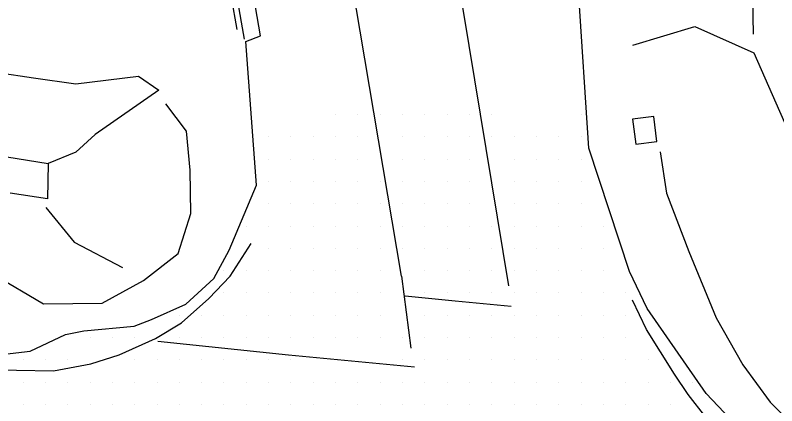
# Model space of a CAD drawing. Extents: x 1762120 to 1766775, y 709485 to 712965.
# Drawn here: x 1763815.4 to 1763900.7, y 712428.6 to 712472.4 of the extents above; entities that cross this region are included whole.
import ezdxf

# ---------------------------------------------------------------- set-up
doc = ezdxf.new("R2010")
doc.units = 0
for name, color, linetype in [('Exist DTM Drainline', 7, 'Continuous'), ('Exist DTM Scan Elevation Point', 7, 'Continuous'), ('Exist Roads Curbs', 7, 'Continuous'), ('Exist Roads EOP', 7, 'Continuous'), ('Exist Roads EOT', 7, 'Continuous'), ('PH Exist DTM Breakline', 7, 'Continuous')]:
    doc.layers.add(name, color=color, linetype=linetype)

msp = doc.modelspace()

# ---------------------------------------------------------------- linework, layer by layer
at = {"layer": 'Exist DTM Drainline'}
msp.add_line((1763841.037, 712469.687), (1763834.31, 712508.288), dxfattribs=at)
at = {"layer": 'Exist DTM Scan Elevation Point'}
for p, q in [((1763851.25, 712461.25), (1763851.25, 712461.25)), ((1763853.75, 712461.25), (1763853.75, 712461.25)), ((1763856.25, 712461.25), (1763856.25, 712461.25)), ((1763858.75, 712461.25), (1763858.75, 712461.25)), ((1763861.25, 712461.25), (1763861.25, 712461.25)), ((1763863.75, 712461.25), (1763863.75, 712461.25)), ((1763866.25, 712461.25), (1763866.25, 712461.25)), ((1763868.75, 712461.25), (1763868.75, 712461.25)), ((1763878.75, 712461.25), (1763878.75, 712461.25)), ((1763843.75, 712458.75), (1763843.75, 712458.75)), ((1763846.25, 712458.75), (1763846.25, 712458.75)), ((1763848.75, 712458.75), (1763848.75, 712458.75)), ((1763851.25, 712458.75), (1763851.25, 712458.75)), ((1763853.75, 712458.75), (1763853.75, 712458.75)), ((1763858.75, 712458.75), (1763858.75, 712458.75)), ((1763861.25, 712458.75), (1763861.25, 712458.75)), ((1763863.75, 712458.75), (1763863.75, 712458.75)), ((1763866.25, 712458.75), (1763866.25, 712458.75)), ((1763868.75, 712458.75), (1763868.75, 712458.75)), ((1763871.25, 712458.75), (1763871.25, 712458.75)), ((1763873.75, 712458.75), (1763873.75, 712458.75)), ((1763876.25, 712458.75), (1763876.25, 712458.75)), ((1763878.75, 712458.75), (1763878.75, 712458.75)), ((1763843.75, 712456.25), (1763843.75, 712456.25)), ((1763846.25, 712456.25), (1763846.25, 712456.25)), ((1763848.75, 712456.25), (1763848.75, 712456.25)), ((1763851.25, 712456.25), (1763851.25, 712456.25)), ((1763853.75, 712456.25), (1763853.75, 712456.25)), ((1763858.75, 712456.25), (1763858.75, 712456.25)), ((1763861.25, 712456.25), (1763861.25, 712456.25)), ((1763863.75, 712456.25), (1763863.75, 712456.25)), ((1763866.25, 712456.25), (1763866.25, 712456.25)), ((1763871.25, 712456.25), (1763871.25, 712456.25)), ((1763873.75, 712456.25), (1763873.75, 712456.25)), ((1763876.25, 712456.25), (1763876.25, 712456.25)), ((1763878.75, 712456.25), (1763878.75, 712456.25)), ((1763843.75, 712453.75), (1763843.75, 712453.75)), ((1763846.25, 712453.75), (1763846.25, 712453.75)), ((1763848.75, 712453.75), (1763848.75, 712453.75)), ((1763851.25, 712453.75), (1763851.25, 712453.75)), ((1763853.75, 712453.75), (1763853.75, 712453.75)), ((1763856.25, 712453.75), (1763856.25, 712453.75)), ((1763858.75, 712453.75), (1763858.75, 712453.75)), ((1763861.25, 712453.75), (1763861.25, 712453.75)), ((1763863.75, 712453.75), (1763863.75, 712453.75)), ((1763866.25, 712453.75), (1763866.25, 712453.75)), ((1763871.25, 712453.75), (1763871.25, 712453.75)), ((1763873.75, 712453.75), (1763873.75, 712453.75)), ((1763876.25, 712453.75), (1763876.25, 712453.75)), ((1763878.75, 712453.75), (1763878.75, 712453.75)), ((1763843.75, 712451.25), (1763843.75, 712451.25)), ((1763846.25, 712451.25), (1763846.25, 712451.25)), ((1763848.75, 712451.25), (1763848.75, 712451.25)), ((1763851.25, 712451.25), (1763851.25, 712451.25)), ((1763853.75, 712451.25), (1763853.75, 712451.25)), ((1763856.25, 712451.25), (1763856.25, 712451.25)), ((1763858.75, 712451.25), (1763858.75, 712451.25)), ((1763861.25, 712451.25), (1763861.25, 712451.25)), ((1763863.75, 712451.25), (1763863.75, 712451.25)), ((1763866.25, 712451.25), (1763866.25, 712451.25)), ((1763871.25, 712451.25), (1763871.25, 712451.25)), ((1763873.75, 712451.25), (1763873.75, 712451.25)), ((1763876.25, 712451.25), (1763876.25, 712451.25)), ((1763878.75, 712451.25), (1763878.75, 712451.25)), ((1763841.25, 712448.75), (1763841.25, 712448.75)), ((1763843.75, 712448.75), (1763843.75, 712448.75)), ((1763846.25, 712448.75), (1763846.25, 712448.75)), ((1763848.75, 712448.75), (1763848.75, 712448.75)), ((1763851.25, 712448.75), (1763851.25, 712448.75)), ((1763853.75, 712448.75), (1763853.75, 712448.75)), ((1763856.25, 712448.75), (1763856.25, 712448.75)), ((1763858.75, 712448.75), (1763858.75, 712448.75)), ((1763861.25, 712448.75), (1763861.25, 712448.75)), ((1763863.75, 712448.75), (1763863.75, 712448.75)), ((1763866.25, 712448.75), (1763866.25, 712448.75)), ((1763868.75, 712448.75), (1763868.75, 712448.75)), ((1763871.25, 712448.75), (1763871.25, 712448.75)), ((1763873.75, 712448.75), (1763873.75, 712448.75)), ((1763876.25, 712448.75), (1763876.25, 712448.75)), ((1763878.75, 712448.75), (1763878.75, 712448.75)), ((1763881.25, 712448.75), (1763881.25, 712448.75)), ((1763843.75, 712446.25), (1763843.75, 712446.25)), ((1763846.25, 712446.25), (1763846.25, 712446.25)), ((1763848.75, 712446.25), (1763848.75, 712446.25)), ((1763851.25, 712446.25), (1763851.25, 712446.25)), ((1763853.75, 712446.25), (1763853.75, 712446.25)), ((1763856.25, 712446.25), (1763856.25, 712446.25)), ((1763858.75, 712446.25), (1763858.75, 712446.25)), ((1763861.25, 712446.25), (1763861.25, 712446.25)), ((1763863.75, 712446.25), (1763863.75, 712446.25)), ((1763866.25, 712446.25), (1763866.25, 712446.25)), ((1763868.75, 712446.25), (1763868.75, 712446.25)), ((1763871.25, 712446.25), (1763871.25, 712446.25)), ((1763873.75, 712446.25), (1763873.75, 712446.25)), ((1763876.25, 712446.25), (1763876.25, 712446.25)), ((1763878.75, 712446.25), (1763878.75, 712446.25)), ((1763881.25, 712446.25), (1763881.25, 712446.25)), ((1763838.75, 712443.75), (1763838.75, 712443.75)), ((1763841.25, 712443.75), (1763841.25, 712443.75)), ((1763843.75, 712443.75), (1763843.75, 712443.75)), ((1763846.25, 712443.75), (1763846.25, 712443.75)), ((1763848.75, 712443.75), (1763848.75, 712443.75)), ((1763851.25, 712443.75), (1763851.25, 712443.75)), ((1763853.75, 712443.75), (1763853.75, 712443.75)), ((1763856.25, 712443.75), (1763856.25, 712443.75)), ((1763861.25, 712443.75), (1763861.25, 712443.75)), ((1763863.75, 712443.75), (1763863.75, 712443.75)), ((1763866.25, 712443.75), (1763866.25, 712443.75)), ((1763868.75, 712443.75), (1763868.75, 712443.75)), ((1763871.25, 712443.75), (1763871.25, 712443.75)), ((1763873.75, 712443.75), (1763873.75, 712443.75)), ((1763876.25, 712443.75), (1763876.25, 712443.75)), ((1763878.75, 712443.75), (1763878.75, 712443.75)), ((1763881.25, 712443.75), (1763881.25, 712443.75)), ((1763838.75, 712441.25), (1763838.75, 712441.25)), ((1763841.25, 712441.25), (1763841.25, 712441.25)), ((1763843.75, 712441.25), (1763843.75, 712441.25)), ((1763846.25, 712441.25), (1763846.25, 712441.25)), ((1763848.75, 712441.25), (1763848.75, 712441.25)), ((1763851.25, 712441.25), (1763851.25, 712441.25)), ((1763853.75, 712441.25), (1763853.75, 712441.25)), ((1763856.25, 712441.25), (1763856.25, 712441.25)), ((1763861.25, 712441.25), (1763861.25, 712441.25)), ((1763863.75, 712441.25), (1763863.75, 712441.25)), ((1763866.25, 712441.25), (1763866.25, 712441.25)), ((1763868.75, 712441.25), (1763868.75, 712441.25)), ((1763871.25, 712441.25), (1763871.25, 712441.25)), ((1763873.75, 712441.25), (1763873.75, 712441.25)), ((1763876.25, 712441.25), (1763876.25, 712441.25)), ((1763878.75, 712441.25), (1763878.75, 712441.25)), ((1763881.25, 712441.25), (1763881.25, 712441.25)), ((1763883.75, 712441.25), (1763883.75, 712441.25)), ((1763833.75, 712438.75), (1763833.75, 712438.75)), ((1763836.25, 712438.75), (1763836.25, 712438.75)), ((1763838.75, 712438.75), (1763838.75, 712438.75)), ((1763841.25, 712438.75), (1763841.25, 712438.75)), ((1763843.75, 712438.75), (1763843.75, 712438.75)), ((1763846.25, 712438.75), (1763846.25, 712438.75)), ((1763848.75, 712438.75), (1763848.75, 712438.75)), ((1763851.25, 712438.75), (1763851.25, 712438.75)), ((1763853.75, 712438.75), (1763853.75, 712438.75)), ((1763856.25, 712438.75), (1763856.25, 712438.75)), ((1763861.25, 712438.75), (1763861.25, 712438.75)), ((1763863.75, 712438.75), (1763863.75, 712438.75)), ((1763866.25, 712438.75), (1763866.25, 712438.75)), ((1763868.75, 712438.75), (1763868.75, 712438.75)), ((1763871.25, 712438.75), (1763871.25, 712438.75)), ((1763873.75, 712438.75), (1763873.75, 712438.75)), ((1763876.25, 712438.75), (1763876.25, 712438.75)), ((1763878.75, 712438.75), (1763878.75, 712438.75)), ((1763881.25, 712438.75), (1763881.25, 712438.75)), ((1763883.75, 712438.75), (1763883.75, 712438.75)), ((1763823.75, 712436.25), (1763823.75, 712436.25)), ((1763826.25, 712436.25), (1763826.25, 712436.25)), ((1763828.75, 712436.25), (1763828.75, 712436.25)), ((1763833.75, 712436.25), (1763833.75, 712436.25)), ((1763836.25, 712436.25), (1763836.25, 712436.25)), ((1763838.75, 712436.25), (1763838.75, 712436.25)), ((1763841.25, 712436.25), (1763841.25, 712436.25)), ((1763843.75, 712436.25), (1763843.75, 712436.25)), ((1763846.25, 712436.25), (1763846.25, 712436.25)), ((1763848.75, 712436.25), (1763848.75, 712436.25)), ((1763851.25, 712436.25), (1763851.25, 712436.25)), ((1763853.75, 712436.25), (1763853.75, 712436.25)), ((1763856.25, 712436.25), (1763856.25, 712436.25)), ((1763858.75, 712436.25), (1763858.75, 712436.25)), ((1763861.25, 712436.25), (1763861.25, 712436.25)), ((1763863.75, 712436.25), (1763863.75, 712436.25)), ((1763866.25, 712436.25), (1763866.25, 712436.25)), ((1763868.75, 712436.25), (1763868.75, 712436.25)), ((1763871.25, 712436.25), (1763871.25, 712436.25)), ((1763873.75, 712436.25), (1763873.75, 712436.25)), ((1763876.25, 712436.25), (1763876.25, 712436.25)), ((1763878.75, 712436.25), (1763878.75, 712436.25)), ((1763881.25, 712436.25), (1763881.25, 712436.25)), ((1763883.75, 712436.25), (1763883.75, 712436.25)), ((1763816.25, 712433.75), (1763816.25, 712433.75)), ((1763818.75, 712433.75), (1763818.75, 712433.75)), ((1763821.25, 712433.75), (1763821.25, 712433.75)), ((1763828.75, 712433.75), (1763828.75, 712433.75)), ((1763831.25, 712433.75), (1763831.25, 712433.75)), ((1763833.75, 712433.75), (1763833.75, 712433.75)), ((1763836.25, 712433.75), (1763836.25, 712433.75)), ((1763838.75, 712433.75), (1763838.75, 712433.75)), ((1763841.25, 712433.75), (1763841.25, 712433.75)), ((1763843.75, 712433.75), (1763843.75, 712433.75)), ((1763846.25, 712433.75), (1763846.25, 712433.75)), ((1763858.75, 712433.75), (1763858.75, 712433.75)), ((1763861.25, 712433.75), (1763861.25, 712433.75)), ((1763863.75, 712433.75), (1763863.75, 712433.75)), ((1763866.25, 712433.75), (1763866.25, 712433.75)), ((1763868.75, 712433.75), (1763868.75, 712433.75)), ((1763871.25, 712433.75), (1763871.25, 712433.75)), ((1763873.75, 712433.75), (1763873.75, 712433.75)), ((1763876.25, 712433.75), (1763876.25, 712433.75)), ((1763878.75, 712433.75), (1763878.75, 712433.75)), ((1763881.25, 712433.75), (1763881.25, 712433.75)), ((1763883.75, 712433.75), (1763883.75, 712433.75)), ((1763886.25, 712433.75), (1763886.25, 712433.75)), ((1763816.25, 712431.25), (1763816.25, 712431.25)), ((1763818.75, 712431.25), (1763818.75, 712431.25)), ((1763821.25, 712431.25), (1763821.25, 712431.25)), ((1763823.75, 712431.25), (1763823.75, 712431.25)), ((1763826.25, 712431.25), (1763826.25, 712431.25)), ((1763828.75, 712431.25), (1763828.75, 712431.25)), ((1763831.25, 712431.25), (1763831.25, 712431.25)), ((1763833.75, 712431.25), (1763833.75, 712431.25)), ((1763836.25, 712431.25), (1763836.25, 712431.25)), ((1763838.75, 712431.25), (1763838.75, 712431.25)), ((1763841.25, 712431.25), (1763841.25, 712431.25)), ((1763843.75, 712431.25), (1763843.75, 712431.25)), ((1763846.25, 712431.25), (1763846.25, 712431.25)), ((1763848.75, 712431.25), (1763848.75, 712431.25)), ((1763851.25, 712431.25), (1763851.25, 712431.25)), ((1763853.75, 712431.25), (1763853.75, 712431.25)), ((1763856.25, 712431.25), (1763856.25, 712431.25)), ((1763858.75, 712431.25), (1763858.75, 712431.25)), ((1763861.25, 712431.25), (1763861.25, 712431.25)), ((1763863.75, 712431.25), (1763863.75, 712431.25)), ((1763866.25, 712431.25), (1763866.25, 712431.25)), ((1763868.75, 712431.25), (1763868.75, 712431.25)), ((1763871.25, 712431.25), (1763871.25, 712431.25)), ((1763873.75, 712431.25), (1763873.75, 712431.25)), ((1763876.25, 712431.25), (1763876.25, 712431.25)), ((1763878.75, 712431.25), (1763878.75, 712431.25)), ((1763881.25, 712431.25), (1763881.25, 712431.25)), ((1763883.75, 712431.25), (1763883.75, 712431.25)), ((1763886.25, 712431.25), (1763886.25, 712431.25)), ((1763888.75, 712431.25), (1763888.75, 712431.25)), ((1763891.25, 712431.25), (1763891.25, 712431.25)), ((1763816.25, 712428.75), (1763816.25, 712428.75)), ((1763818.75, 712428.75), (1763818.75, 712428.75)), ((1763821.25, 712428.75), (1763821.25, 712428.75)), ((1763823.75, 712428.75), (1763823.75, 712428.75)), ((1763826.25, 712428.75), (1763826.25, 712428.75)), ((1763828.75, 712428.75), (1763828.75, 712428.75)), ((1763831.25, 712428.75), (1763831.25, 712428.75)), ((1763833.75, 712428.75), (1763833.75, 712428.75)), ((1763836.25, 712428.75), (1763836.25, 712428.75)), ((1763838.75, 712428.75), (1763838.75, 712428.75)), ((1763841.25, 712428.75), (1763841.25, 712428.75)), ((1763843.75, 712428.75), (1763843.75, 712428.75)), ((1763846.25, 712428.75), (1763846.25, 712428.75)), ((1763848.75, 712428.75), (1763848.75, 712428.75)), ((1763851.25, 712428.75), (1763851.25, 712428.75)), ((1763853.75, 712428.75), (1763853.75, 712428.75)), ((1763856.25, 712428.75), (1763856.25, 712428.75)), ((1763858.75, 712428.75), (1763858.75, 712428.75)), ((1763861.25, 712428.75), (1763861.25, 712428.75)), ((1763863.75, 712428.75), (1763863.75, 712428.75)), ((1763866.25, 712428.75), (1763866.25, 712428.75)), ((1763868.75, 712428.75), (1763868.75, 712428.75)), ((1763871.25, 712428.75), (1763871.25, 712428.75)), ((1763873.75, 712428.75), (1763873.75, 712428.75)), ((1763876.25, 712428.75), (1763876.25, 712428.75)), ((1763878.75, 712428.75), (1763878.75, 712428.75)), ((1763881.25, 712428.75), (1763881.25, 712428.75)), ((1763883.75, 712428.75), (1763883.75, 712428.75)), ((1763886.25, 712428.75), (1763886.25, 712428.75)), ((1763888.75, 712428.75), (1763888.75, 712428.75))]:
    msp.add_line(p, q, dxfattribs=at)
at = {"layer": 'Exist Roads Curbs'}
msp.add_line((1763840.219, 712470.768), (1763833.683, 712508.175), dxfattribs=at)
at = {"layer": 'Exist Roads EOP'}
for points in [[(1763884.183, 712443.669), (1763879.61, 712457.472), (1763878.458, 712475.13), (1763876.164, 712474.961), (1763870.179, 712510.62)], [(1763839.345, 712446.056), (1763842.4, 712453.309), (1763841.183, 712469.399), (1763842.828, 712470.046), (1763836.189, 712508.687)], [(1763643.77, 712469.08), (1763659.69, 712465.59), (1763680.59, 712460.92), (1763705.38, 712455.47), (1763719.83, 712452.25), (1763740.94, 712448.06), (1763774.24, 712441.09), (1763789.97, 712437.67), (1763805.91, 712434.55), (1763812.22, 712434.18), (1763817.05, 712434.73), (1763820.99, 712436.61), (1763823.07, 712437), (1763828.69, 712437.54), (1763830.63, 712438.29), (1763834.46, 712440.01), (1763837.616, 712442.877), (1763839.345, 712446.056)], [(1763937.27, 712405.74), (1763922, 712409.27), (1763914.3, 712411.89), (1763911.52, 712412.97), (1763907.31, 712414.92), (1763905.7, 712415.7), (1763904.88, 712417.5), (1763901.53, 712420.73), (1763892.75, 712429.99), (1763886.13, 712439.51), (1763884.183, 712443.669)]]:
    msp.add_lwpolyline(points, dxfattribs=at)
at = {"layer": 'Exist Roads EOT'}
for points in [[(1763870.661, 712442.063), (1763865.561, 712472.808), (1763859.372, 712509.363)], [(1763858.644, 712443.141), (1763854.01, 712470.555), (1763847.598, 712508.586)], [(1763643.66, 712468.08), (1763666.76, 712462.95), (1763682.14, 712459.5), (1763705.82, 712454.24), (1763740.3, 712446.93), (1763767.07, 712441.26), (1763796.58, 712435.12), (1763806.62, 712433.13), (1763808.74, 712432.69), (1763815.5, 712432.6), (1763819.67, 712432.53), (1763823.83, 712433.31), (1763827.03, 712434.34), (1763831.07, 712436.16), (1763833.99, 712437.92), (1763837.04, 712440.63), (1763839.45, 712443.15), (1763841.81, 712446.79)], [(1763858.644, 712443.141), (1763859.682, 712435.069)], [(1763859.043, 712440.924), (1763864.635, 712440.371), (1763870.91, 712439.77)], [(1763936.9, 712404.39), (1763925.94, 712406.66), (1763922.4, 712407.48), (1763918.21, 712408.64), (1763916.89, 712409.12), (1763914.98, 712409.85), (1763912.11, 712411.15), (1763909.8, 712412.34), (1763907.51, 712413.59), (1763902.3, 712417.34), (1763899.48, 712420.04), (1763895.32, 712424.3), (1763892.72, 712427.36), (1763890.75, 712429.87), (1763889.19, 712432.14), (1763886.09, 712437.17), (1763884.49, 712440.43)], [(1763831.35, 712435.87), (1763845.96, 712434.32), (1763860.08, 712432.98)]]:
    msp.add_lwpolyline(points, dxfattribs=at)
at = {"layer": 'PH Exist DTM Breakline'}
msp.add_line((1763814.441, 712456.492), (1763819.053, 712455.732), dxfattribs=at)
for points in [[(1763894.689, 712493.482), (1763897.873, 712478.115), (1763898.035, 712470.24)], [(1763884.527, 712469.004), (1763891.48, 712471.089), (1763898.097, 712468.135), (1763904.003, 712454.739), (1763902.465, 712442.936), (1763902.537, 712440.305), (1763902.954, 712435.887), (1763902.061, 712428.89)], [(1763813.401, 712465.956), (1763817.427, 712465.357), (1763822.163, 712464.671), (1763829.171, 712465.511), (1763831.451, 712463.953), (1763824.33, 712459), (1763822.165, 712457.018), (1763819.053, 712455.732), (1763818.998, 712451.811), (1763814.808, 712452.423)], [(1763740.493, 712456.969), (1763758.095, 712453.414), (1763769.514, 712451.337), (1763780.996, 712448.709), (1763793.081, 712446.285), (1763801.007, 712444.731), (1763808.508, 712443.897), (1763812.929, 712443.322), (1763818.541, 712440.036), (1763825.115, 712440.119), (1763829.748, 712442.65), (1763833.622, 712445.662), (1763835.042, 712450.154), (1763834.976, 712455.008), (1763834.558, 712459.364), (1763832.237, 712462.436)], [(1763887.598, 712457.067), (1763888.297, 712452.424), (1763890.798, 712445.877), (1763893.88, 712438.461), (1763896.87, 712433.203), (1763899.913, 712429.006), (1763902.307, 712426.624), (1763908.119, 712423.59), (1763916.457, 712420.088), (1763926.606, 712416.801), (1763936.591, 712414.759), (1763944.064, 712412.865), (1763952.639, 712411.118), (1763958.807, 712409.813), (1763964.456, 712408.822), (1763970.211, 712407.63), (1763974.866, 712407.043), (1763979.52, 712406.22), (1763982.686, 712405.505)], [(1763818.785, 712450.816), (1763821.976, 712446.952), (1763827.377, 712444.102)]]:
    msp.add_lwpolyline(points, dxfattribs=at)
msp.add_lwpolyline([(1763884.515, 712460.727), (1763884.867, 712457.917), (1763887.231, 712458.213), (1763886.879, 712461.024)], close=True, dxfattribs=at)

doc.saveas('drawing.dxf')
